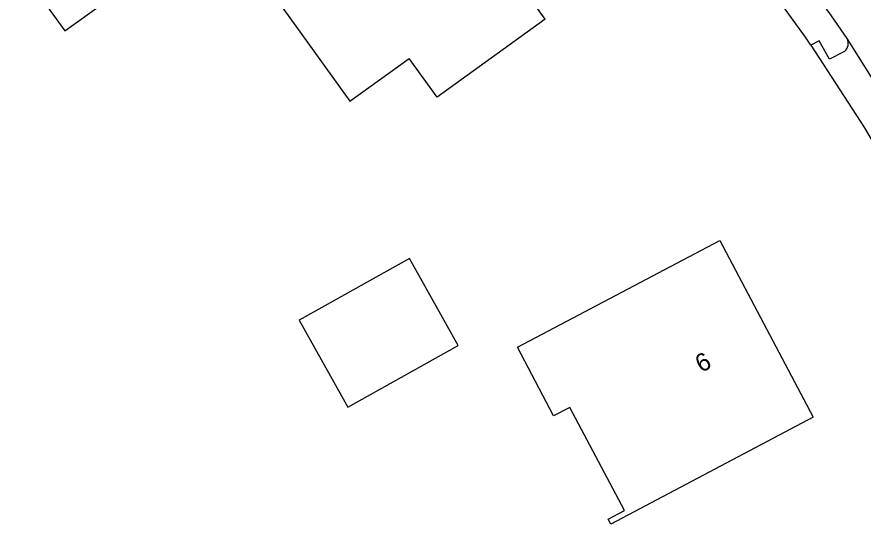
# Model space of a CAD drawing. Extents: x 136000 to 138005, y 398500 to 400500.
# Drawn here: x 137868.04 to 137915.41, y 398755.14 to 398783.52 of the extents above; entities that cross this region are included whole.
import ezdxf

# ---------------------------------------------------------------- set-up
doc = ezdxf.new("R2010")
doc.units = 0
for name, color, linetype in [('gg-anno-huisnummerreeks BGT', 7, 'Continuous'), ('gg-bbg-gedigitaliseerde bebouwing', 7, 'Continuous'), ('gg-bbg-gedigitaliseerde bijgebouw', 7, 'Continuous'), ('gg-bbg-hoofdgebouw', 7, 'Continuous'), ('gg-knt-verharding', 7, 'Continuous'), ('gt-grn-vlakafsluiter', 7, 'Continuous')]:
    doc.layers.add(name, color=color, linetype=linetype)

msp = doc.modelspace()

# ---------------------------------------------------------------- linework, layer by layer
at = {"layer": 'gg-bbg-gedigitaliseerde bebouwing'}
for points in [[(137881.128, 398795.482), (137868.039, 398786.474), (137870.728, 398782.73), (137879.384, 398788.948), (137886.67, 398778.805), (137889.995, 398781.199)], [(137897.61, 398783.4), (137891.561, 398779.024), (137889.995, 398781.199)], [(137912.62, 398761.11), (137901.289, 398755.135), (137901.14, 398755.418), (137902.049, 398755.896), (137898.992, 398761.667), (137898.083, 398761.19), (137896.065, 398765.032), (137907.4, 398771)]]:
    msp.add_lwpolyline(points, dxfattribs=at)
at = {"layer": 'gg-bbg-gedigitaliseerde bijgebouw'}
msp.add_lwpolyline([(137883.842, 398766.555), (137886.565, 398761.676), (137892.739, 398765.121), (137890.015, 398770.001), (137883.842, 398766.555)], dxfattribs=at)
at = {"layer": 'gg-bbg-hoofdgebouw'}
msp.add_line((137907.4, 398771), (137912.62, 398761.11), dxfattribs=at)
msp.add_lwpolyline([(137897.61, 398783.4), (137893.32, 398789.36), (137894.37, 398790.09), (137892.518, 398792.663)], dxfattribs=at)
at = {"layer": 'gg-knt-verharding'}
msp.add_line((137918.1, 398776.619), (137914.514, 398782.303), dxfattribs=at)
for points in [[(137914.514, 398782.303), (137913.647, 398783.572), (137908.4, 398790.878), (137904.672, 398795.944)], [(137914.371, 398781.577), (137913.527, 398781.145), (137912.948, 398782.176), (137912.488, 398781.928)]]:
    msp.add_lwpolyline(points, dxfattribs=at)
msp.add_arc((137914.008, 398782.026), 0.577, 308.972, 28.7422, dxfattribs=at)
at = {"layer": 'gt-grn-vlakafsluiter'}
for points in [[(137912.488, 398781.928), (137912.195, 398782.379), (137903.136, 398794.884)], [(137912.488, 398781.928), (137915.486, 398777.31), (137916.242, 398776.035)]]:
    msp.add_lwpolyline(points, dxfattribs=at)

# ---------------------------------------------------------------- texts
at = {"layer": 'gg-anno-huisnummerreeks BGT'}
msp.add_text('6', height=1, rotation=27.8, dxfattribs=at).set_placement((137906.352, 398763.585))

doc.saveas('drawing.dxf')
